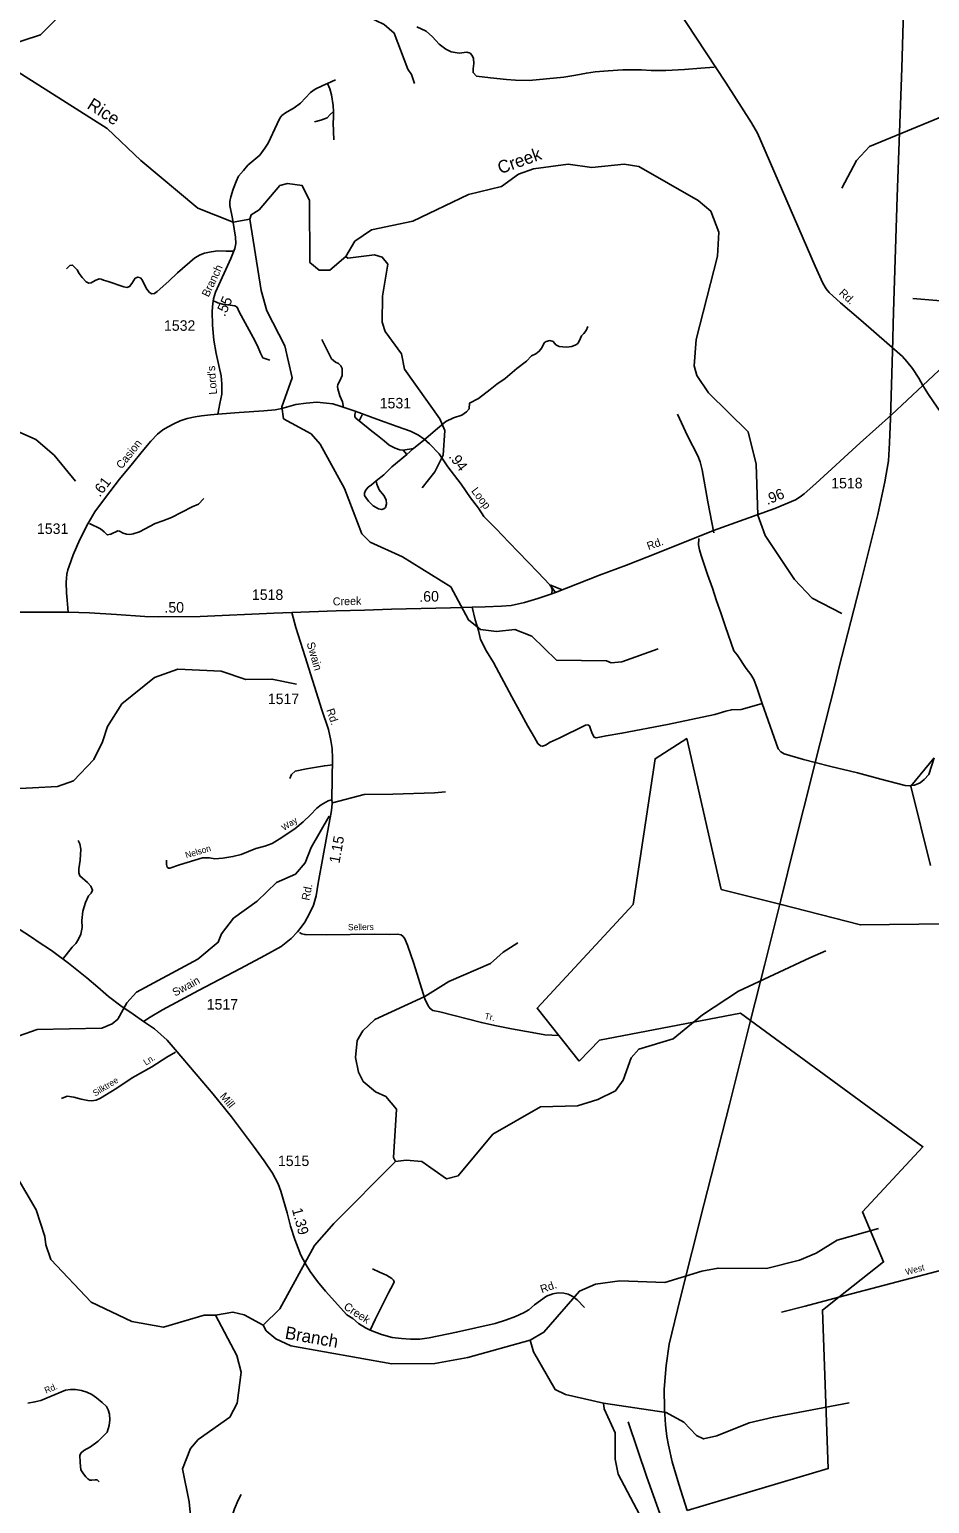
# Model space of a CAD drawing. Extents: x 2104537 to 2336408, y 34176 to 229611.
# Drawn here: x 2280765 to 2291450, y 118983 to 136477 of the extents above; entities that cross this region are included whole.
import ezdxf

# ---------------------------------------------------------------- set-up
doc = ezdxf.new("R2010")
doc.units = 0
for name, color, linetype in [('Exist Boundary Political City Limit New', 7, 'Continuous'), ('Exist Hydrographic Creek Single Shore', 7, 'Continuous'), ('Exist Hydrographic Misc Water Feature', 7, 'Continuous'), ('Exist Railroad Mainline', 7, 'Continuous'), ('Exist Road Non-System Type 51', 7, 'Continuous'), ('Exist Road Non-System Type 51 Label', 7, 'Continuous'), ('Exist Road Secondary Mileage Hundredths English Label', 7, 'Continuous'), ('Exist Road Secondary Type 51 Attributed', 7, 'Continuous'), ('Exist Road Secondary Type 51 Label', 7, 'Continuous'), ('Exist Road Secondary Type 51 Number Label', 7, 'Continuous'), ('Map Preparation Boundary City Limit Buffer Line', 7, 'Continuous'), ('Old_Level_32', 7, 'Continuous')]:
    doc.layers.add(name, color=color, linetype=linetype)

msp = doc.modelspace()

# ---------------------------------------------------------------- linework, layer by layer
at = {"layer": 'Exist Boundary Political City Limit New'}
for points in [[(2287292, 124233), (2287048, 124538), (2286791, 124860), (2287930, 126091), (2288192, 127822), (2288568, 128062), (2288978, 126272), (2289673, 126095), (2290630, 125850), (2291667, 125862)], [(2291462, 126557), (2291228, 127498), (2291506, 127832)], [(2288572, 118901), (2290247, 119398), (2290178, 121279), (2290372, 121432), (2290904, 121850), (2290654, 122443), (2291371, 123218), (2289325, 124716), (2289206, 124803), (2287532, 124484), (2287292, 124233)]]:
    msp.add_lwpolyline(points, dxfattribs=at)
at = {"layer": 'Exist Hydrographic Creek Single Shore'}
for points in [[(2280324, 136074), (2280373, 136181), (2280472, 136274), (2280896, 136414), (2281878, 137405), (2281951, 137587)], [(2283382, 134227), (2283182, 134191), (2282765, 134357), (2282086, 134924), (2281689, 135303), (2280508, 136050), (2280324, 136074)], [(2290407, 129545), (2290056, 129726), (2289846, 129950), (2289499, 130471), (2289413, 130712), (2289391, 131320), (2289296, 131702), (2288825, 132164), (2288689, 132370), (2288656, 132485), (2288678, 132796), (2288934, 133788), (2288949, 134070), (2288855, 134321), (2288704, 134446), (2287999, 134853), (2287825, 134879), (2287441, 134841), (2287159, 134879), (2286750, 134824), (2286569, 134759), (2286369, 134615), (2285978, 134518), (2285316, 134203), (2284824, 134101), (2284627, 133963), (2284520, 133782)], [(2284520, 133782), (2284329, 133621), (2284205, 133621), (2284095, 133711), (2284088, 134449), (2284003, 134625), (2283828, 134648), (2283737, 134624), (2283490, 134336), (2283398, 134279), (2283382, 134227)], [(2282972, 121220), (2282838, 121219), (2282357, 121074), (2281981, 121144), (2281496, 121373), (2281017, 121877), (2280957, 122052), (2280946, 122151), (2280844, 122468), (2280598, 122889), (2280364, 123087), (2279701, 123529)], [(2283539, 121100), (2283313, 121223), (2283179, 121255), (2282972, 121220)], [(2286707, 120921), (2285967, 120716), (2285576, 120644), (2285068, 120641), (2283867, 120855), (2283690, 120937), (2283573, 121034), (2283539, 121100)]]:
    msp.add_lwpolyline(points, dxfattribs=at)
at = {"layer": 'Exist Hydrographic Misc Water Feature'}
for points in [[(2281951, 137587), (2282650, 137702), (2282958, 137673), (2283234, 137602), (2283429, 137185), (2283556, 137028), (2283681, 136953), (2284183, 136734), (2284776, 136631), (2284977, 136535), (2285094, 136434), (2285256, 136005), (2285300, 135945), (2285334, 135836)], [(2290410, 134593), (2290581, 134921), (2290739, 135088), (2291685, 135480), (2293052, 136261), (2293383, 136405), (2293683, 136475)], [(2288228, 129125), (2287797, 128972), (2287672, 128962), (2287614, 128986), (2287022, 128991), (2286728, 129278), (2286528, 129358), (2286310, 129332), (2286119, 129356), (2285977, 129470), (2285765, 129861), (2285195, 130220), (2284809, 130391), (2284709, 130492), (2284504, 131030), (2284215, 131554), (2284107, 131677), (2283779, 131858), (2283761, 131999), (2283883, 132341), (2283796, 132723), (2283584, 133137), (2283516, 133378), (2283382, 134227)], [(2281312, 131118), (2281059, 131425), (2280841, 131613), (2280431, 131794), (2280188, 131940), (2279969, 132246), (2279731, 132703), (2279577, 133116), (2279485, 133226), (2279081, 133647), (2278812, 133886)], [(2285428, 131039), (2285577, 131226), (2285675, 131424), (2285697, 131716), (2285637, 131858), (2285215, 132447), (2285181, 132628), (2284986, 132894), (2284952, 133003), (2284957, 133311), (2285020, 133693), (2284953, 133777), (2284861, 133801), (2284545, 133765), (2284520, 133782)], [(2279660, 127070), (2279817, 127139), (2279999, 127289), (2280247, 127426), (2280505, 127463), (2281097, 127491), (2281287, 127560), (2281527, 127814), (2281633, 128022), (2281690, 128205), (2281862, 128473), (2282250, 128787), (2282525, 128887), (2283041, 128861), (2283333, 128763), (2283642, 128767), (2283934, 128709)], [(2279959, 124440), (2280416, 124454), (2280857, 124609), (2281624, 124624), (2281747, 124674), (2281813, 124732), (2281920, 124927), (2282036, 125052), (2282765, 125442), (2283005, 125644), (2283046, 125745), (2283185, 125929), (2283467, 126130), (2283697, 126352), (2283922, 126453), (2284037, 126588), (2284110, 126770), (2284323, 127140)], [(2285111, 123041), (2285086, 123091), (2285123, 123664), (2284996, 123814), (2284871, 123869), (2284728, 123993), (2284669, 124103), (2284634, 124277), (2284656, 124477), (2284723, 124594), (2284863, 124729), (2285459, 124999), (2285742, 125178), (2286239, 125391), (2286389, 125526), (2286562, 125637)], [(2285111, 123041), (2285237, 123059), (2285421, 123042), (2285714, 122836), (2285855, 122873), (2286267, 123367), (2286831, 123690), (2287272, 123702), (2287513, 123779), (2287720, 123880), (2287811, 124006), (2287908, 124273), (2287999, 124376), (2288406, 124496), (2288753, 124782), (2289183, 125062), (2290029, 125459), (2290220, 125544)], [(2283539, 121100), (2283738, 121293), (2284147, 122046), (2284378, 122308), (2285111, 123041)], [(2286707, 120921), (2286872, 121016), (2287293, 121503), (2287483, 121588), (2287775, 121625), (2288308, 121605), (2288748, 121741), (2288939, 121777), (2289514, 121772), (2289905, 121870), (2290104, 121954), (2290352, 122107), (2290843, 122245)], [(2282687, 118719), (2282659, 119002), (2282581, 119393), (2282678, 119634), (2282769, 119744), (2283142, 120006), (2283232, 120175), (2283278, 120541), (2283226, 120739), (2282972, 121220)], [(2287580, 120173), (2287129, 120277), (2287004, 120335), (2286750, 120782), (2286707, 120921)], [(2287580, 120173), (2288322, 120063), (2288532, 119948), (2288683, 119791), (2288767, 119750), (2288925, 119786), (2289307, 119939), (2289597, 120009), (2290495, 120176)], [(2288833, 116278), (2288829, 116718), (2288740, 117225), (2288690, 117291), (2288586, 117759), (2288383, 118038), (2288119, 118604), (2288119, 118644), (2287754, 119333), (2287719, 119508), (2287717, 119822), (2287589, 120107), (2287580, 120173)]]:
    msp.add_lwpolyline(points, dxfattribs=at)
at = {"layer": 'Exist Railroad Mainline'}
msp.add_line((2290985, 131860), (2291009, 132661), dxfattribs=at)
for points in [[(2291009, 132661), (2291023, 133125), (2291066, 134491), (2291121, 136018), (2291157, 137250), (2291179, 137960), (2291189, 138195), (2291194, 138388)], [(2288572, 118901), (2288472, 119211), (2288394, 119476), (2288351, 119676), (2288330, 119778), (2288317, 119917), (2288305, 120108), (2288300, 120341), (2288322, 120620), (2288360, 120876), (2288489, 121411), (2288771, 122529), (2289076, 123717), (2289285, 124558), (2289325, 124716), (2289493, 125384), (2289673, 126095), (2289685, 126143), (2289847, 126801), (2290064, 127664), (2290093, 127778), (2290332, 128729), (2290375, 128897), (2290623, 129868), (2290835, 130722), (2290918, 131108), (2290962, 131357), (2290976, 131573), (2290985, 131860)]]:
    msp.add_lwpolyline(points, dxfattribs=at)
at = {"layer": 'Exist Road Non-System Type 51'}
for p, q in [((2284399, 135878), (2284303, 135837)), ((2284679, 131832), (2284716, 131902)), ((2285445, 131604), (2285322, 131503)), ((2285202, 131484), (2285322, 131503)), ((2285244, 131432), (2285202, 131484)), ((2285322, 131503), (2285244, 131432)), ((2287090, 129827), (2286961, 129879)), ((2289462, 128479), (2289402, 128657)), ((2285705, 127429), (2285659, 127425))]:
    msp.add_line(p, q, dxfattribs=at)
for points in [[(2285364, 136507), (2285474, 136458), (2285549, 136391), (2285630, 136305), (2285708, 136244), (2285770, 136214), (2285866, 136197), (2285956, 136208), (2285996, 136196), (2286021, 136168), (2286035, 136134), (2286041, 136072), (2286032, 136012), (2286032, 135966), (2286070, 135925), (2286237, 135902), (2286429, 135883), (2286533, 135876), (2286695, 135873), (2287109, 135913), (2287249, 135935), (2287376, 135960), (2287480, 135975), (2287636, 135988), (2287810, 135999), (2288030, 135997), (2288144, 135992), (2288318, 135991), (2288540, 136003), (2288734, 136020), (2288894, 136031)], [(2284303, 135837), (2284248, 135814), (2284157, 135768), (2284102, 135728), (2283983, 135601), (2283907, 135546), (2283804, 135487), (2283762, 135457), (2283738, 135423), (2283704, 135357), (2283600, 135128), (2283559, 135068), (2283499, 134985), (2283358, 134866), (2283305, 134802), (2283247, 134735)], [(2284374, 135502), (2284371, 135574), (2284350, 135703), (2284329, 135774), (2284303, 135837)], [(2284374, 135502), (2284336, 135470), (2284300, 135427), (2284224, 135403), (2284150, 135382)], [(2284378, 135166), (2284371, 135370), (2284376, 135430), (2284374, 135502)], [(2283188, 133847), (2283099, 133845), (2282999, 133850), (2282923, 133840), (2282842, 133822), (2282790, 133802), (2282726, 133769), (2282522, 133589), (2282419, 133490), (2282282, 133366), (2282248, 133342), (2282219, 133340), (2282188, 133357), (2282158, 133397), (2282125, 133455), (2282103, 133507), (2282081, 133528), (2282053, 133538), (2282020, 133524), (2281981, 133463), (2281954, 133427), (2281922, 133417), (2281886, 133422), (2281697, 133486), (2281643, 133502), (2281616, 133513), (2281593, 133517), (2281545, 133499), (2281499, 133472), (2281469, 133468), (2281437, 133484), (2281389, 133533), (2281354, 133581), (2281331, 133626), (2281275, 133682), (2281243, 133676), (2281205, 133635)], [(2282948, 133255), (2283000, 133232), (2283055, 133218), (2283147, 133207), (2283201, 133197), (2283229, 133180), (2283253, 133126), (2283422, 132821), (2283472, 132723), (2283507, 132634), (2283537, 132582), (2283617, 132552)], [(2291923, 133294), (2291837, 133276), (2291753, 133261), (2291681, 133256), (2291583, 133256), (2291253, 133283)], [(2284236, 132799), (2284351, 132570), (2284398, 132528), (2284434, 132512), (2284460, 132487), (2284478, 132453), (2284477, 132371), (2284449, 132309), (2284426, 132264), (2284422, 132240), (2284424, 132211), (2284451, 132129), (2284479, 132059), (2284492, 131989)], [(2287393, 132954), (2287375, 132906), (2287347, 132870), (2287320, 132840), (2287296, 132786), (2287274, 132751), (2287251, 132734), (2287203, 132715), (2287141, 132706), (2287055, 132716), (2287014, 132736), (2286980, 132774), (2286944, 132785), (2286900, 132775), (2286876, 132757), (2286847, 132700), (2286817, 132658), (2286775, 132626), (2286723, 132603), (2286664, 132539), (2286550, 132452), (2286413, 132337), (2286312, 132269), (2286234, 132204), (2286095, 132097), (2285990, 132044), (2285986, 131974), (2285952, 131938), (2285899, 131899), (2285799, 131869), (2285707, 131824), (2285608, 131743), (2285445, 131604)], [(2284679, 131832), (2284643, 131862), (2284629, 131882), (2284629, 131906), (2284636, 131938)], [(2288457, 131913), (2288577, 131655), (2288699, 131417), (2288727, 131347), (2288750, 131253), (2288819, 130873), (2288891, 130502)], [(2285202, 131484), (2285162, 131490), (2285108, 131508), (2285035, 131543), (2284977, 131597), (2284898, 131660), (2284828, 131711), (2284679, 131832)], [(2285244, 131432), (2285065, 131285), (2284970, 131192), (2284880, 131120)], [(2284880, 131120), (2284887, 131082), (2284917, 131012), (2284970, 130947), (2284998, 130895), (2285004, 130847), (2284991, 130805), (2284973, 130787), (2284947, 130779), (2284907, 130788), (2284845, 130823), (2284788, 130881), (2284758, 130921), (2284744, 130945), (2284741, 130973), (2284753, 131005), (2284785, 131045), (2284827, 131075), (2284880, 131120)], [(2282834, 130909), (2282771, 130842), (2282697, 130811), (2282450, 130686), (2282346, 130645), (2282256, 130614), (2282071, 130517), (2281997, 130492), (2281957, 130484), (2281917, 130486), (2281879, 130500), (2281833, 130523), (2281813, 130529), (2281729, 130486), (2281689, 130478), (2281651, 130516), (2281606, 130549), (2281476, 130613)], [(2289402, 128657), (2289387, 128700), (2289363, 128764), (2289330, 128821), (2289275, 128893), (2289166, 129054), (2289125, 129101), (2289026, 129388), (2288974, 129552), (2288921, 129697), (2288875, 129847), (2288815, 130010), (2288737, 130235), (2288718, 130301), (2288706, 130359), (2288712, 130438)], [(2286961, 129879), (2286956, 129881), (2286971, 129830), (2286965, 129781)], [(2286582, 128390), (2286491, 128557), (2286274, 128963), (2286191, 129100), (2286119, 129236), (2286094, 129343), (2286057, 129471), (2286020, 129622)], [(2289462, 128479), (2289340, 128442), (2289213, 128408), (2289097, 128403), (2289031, 128388), (2288901, 128347), (2288340, 128229), (2287798, 128125), (2287610, 128095), (2287492, 128070), (2287470, 128080), (2287444, 128120), (2287427, 128179), (2287415, 128211), (2287394, 128223), (2287366, 128221), (2287052, 128068), (2286947, 128020), (2286891, 127984), (2286855, 127971), (2286833, 127975), (2286799, 128003), (2286760, 128074), (2286680, 128210), (2286582, 128390)], [(2290093, 127778), (2289953, 127814), (2289726, 127880), (2289686, 127906), (2289652, 127941), (2289462, 128479)], [(2284369, 127751), (2284267, 127738), (2284052, 127702), (2283920, 127676), (2283876, 127634), (2283855, 127586)], [(2291233, 127503), (2291217, 127501), (2291160, 127503), (2290872, 127578), (2290595, 127655), (2290280, 127729), (2290093, 127778)], [(2291505, 127832), (2291443, 127634), (2291388, 127574), (2291340, 127537), (2291271, 127508), (2291233, 127503)], [(2285659, 127425), (2285573, 127418), (2285079, 127400), (2284739, 127399), (2284364, 127298)], [(2282393, 126618), (2282390, 126568), (2282398, 126536), (2282414, 126522), (2282432, 126523), (2282546, 126562), (2282819, 126645), (2282901, 126645), (2282967, 126636), (2283059, 126643), (2283179, 126660), (2283279, 126686), (2283452, 126757), (2283560, 126783), (2283645, 126817), (2283729, 126868), (2283915, 126990), (2284015, 127073), (2284100, 127156), (2284175, 127235), (2284229, 127275), (2284310, 127324), (2284362, 127339)], [(2281343, 126853), (2281361, 126813), (2281376, 126747), (2281367, 126619), (2281350, 126515), (2281349, 126469), (2281363, 126431), (2281452, 126352), (2281493, 126311), (2281513, 126263), (2281497, 126227), (2281464, 126196), (2281429, 126114), (2281398, 126014), (2281387, 125904), (2281390, 125821), (2281375, 125741), (2281341, 125673), (2281316, 125629), (2281272, 125586), (2281158, 125441)], [(2284041, 125736), (2284033, 125736), (2283999, 125743), (2283971, 125761)], [(2287048, 124538), (2286884, 124544), (2286734, 124574), (2286487, 124618), (2286291, 124656), (2286131, 124690), (2285635, 124820), (2285555, 124836), (2285521, 124857), (2285496, 124891), (2285457, 124973), (2285327, 125391), (2285251, 125609), (2285220, 125686), (2285201, 125712), (2285177, 125732), (2285133, 125739), (2285033, 125738), (2284861, 125740), (2284285, 125734), (2284041, 125736)], [(2282500, 124341), (2282397, 124280), (2282216, 124164), (2281983, 124034), (2281801, 123912), (2281606, 123792), (2281556, 123771), (2281500, 123763), (2281456, 123767), (2281378, 123783), (2281290, 123807), (2281212, 123816), (2281146, 123791)], [(2284836, 121770), (2284921, 121729), (2285003, 121694), (2285065, 121655), (2285086, 121635), (2285094, 121613), (2285080, 121579), (2285031, 121492), (2284869, 121166), (2284810, 121042)], [(2292097, 121883), (2291533, 121737), (2290373, 121432)], [(2290373, 121432), (2289972, 121327), (2289694, 121252)], [(2281591, 119242), (2281569, 119262), (2281543, 119265), (2281507, 119261), (2281481, 119261), (2281457, 119275), (2281433, 119300), (2281406, 119336), (2281375, 119384), (2281365, 119468), (2281364, 119556), (2281379, 119586), (2281409, 119612), (2281489, 119655), (2281580, 119724), (2281641, 119783), (2281687, 119831), (2281712, 119909), (2281719, 119977), (2281713, 120045), (2281700, 120095), (2281680, 120135), (2281627, 120182), (2281560, 120236), (2281504, 120275), (2281446, 120305), (2281381, 120326), (2281310, 120337), (2281253, 120336), (2281191, 120328), (2280899, 120207), (2280829, 120188), (2280747, 120175)], [(2287874, 119953), (2288095, 119297), (2288266, 118810)], [(2283279, 119090), (2283244, 119021), (2283197, 118919), (2283123, 118690), (2283108, 118610), (2283111, 118492), (2283107, 118328), (2283124, 117510), (2283123, 117382)]]:
    msp.add_lwpolyline(points, dxfattribs=at)
at = {"layer": 'Exist Road Secondary Type 51 Attributed'}
for points in [[(2291372, 132251), (2291321, 132340), (2291249, 132454), (2291182, 132538), (2291129, 132596), (2290634, 133029), (2290391, 133232), (2290260, 133355), (2290224, 133399), (2290182, 133467), (2290091, 133668), (2289408, 135247), (2289335, 135371), (2289037, 135839), (2287619, 137991)], [(2283000, 131913), (2283025, 132038), (2283048, 132150), (2283050, 132272), (2283041, 132368), (2283012, 132488), (2282983, 132630), (2282954, 132790), (2282938, 132968), (2282932, 133133), (2282940, 133226), (2282951, 133282), (2282975, 133358), (2283156, 133758), (2283201, 133876), (2283215, 133939), (2283210, 134014), (2283196, 134110), (2283175, 134233), (2283142, 134388), (2283142, 134436), (2283155, 134493), (2283184, 134581), (2283218, 134674), (2283247, 134735)], [(2291372, 132251), (2291754, 132612)], [(2287009, 129794), (2287533, 130000), (2287852, 130118), (2288223, 130265), (2288887, 130530), (2289614, 130794), (2289857, 130896), (2289916, 130932), (2289962, 130968), (2290100, 131088), (2290626, 131572), (2290998, 131904), (2291372, 132251)], [(2295098, 128708), (2294631, 129128), (2294220, 129505), (2294015, 129692), (2293604, 130077), (2293454, 130210), (2293329, 130332), (2293099, 130551), (2292849, 130764), (2292671, 130927), (2292576, 131016), (2292173, 131384), (2291976, 131559), (2291859, 131668), (2291732, 131782), (2291642, 131866), (2291584, 131931), (2291542, 131993), (2291488, 132070), (2291438, 132147), (2291372, 132251)], [(2283000, 131913), (2282915, 131905), (2282807, 131891), (2282733, 131882), (2282638, 131859), (2282553, 131831), (2282478, 131797), (2282411, 131763), (2282348, 131724), (2282286, 131673), (2282207, 131591), (2282102, 131467), (2281989, 131325), (2281834, 131139), (2281669, 130924), (2281542, 130754), (2281459, 130612), (2281364, 130423), (2281284, 130242), (2281235, 130106), (2281221, 130064), (2281210, 130013), (2281205, 129967), (2281202, 129914), (2281205, 129792), (2281213, 129706), (2281225, 129560)], [(2287009, 129794), (2286942, 129887), (2286801, 130035), (2286456, 130394), (2286307, 130551), (2286158, 130699), (2286097, 130795), (2286002, 130920), (2285889, 131081), (2285733, 131288), (2285628, 131439), (2285514, 131560), (2285450, 131617), (2285383, 131661), (2285290, 131708), (2285129, 131767), (2284890, 131853), (2284632, 131947), (2284455, 132008), (2284366, 132035), (2284292, 132044), (2284178, 132054), (2284049, 132044), (2283927, 132027), (2283761, 131978), (2283682, 131964), (2283548, 131952), (2283255, 131931), (2283000, 131913)], [(2283881, 129558), (2284406, 129576), (2284742, 129585), (2285064, 129597), (2285762, 129612), (2286020, 129622), (2286176, 129626), (2286368, 129633), (2286482, 129642), (2286643, 129675), (2286801, 129724), (2286932, 129769), (2287009, 129794)], [(2279255, 129410), (2279372, 129452), (2279600, 129506), (2279798, 129542), (2279889, 129549), (2280082, 129565), (2280597, 129560), (2280955, 129560), (2281225, 129560)], [(2281225, 129560), (2281477, 129554), (2281797, 129534), (2282133, 129511), (2282294, 129508), (2282790, 129512), (2283664, 129549), (2283881, 129558)], [(2284353, 127343), (2284364, 127827), (2284360, 127942), (2284343, 128039), (2284313, 128170), (2284236, 128401), (2284036, 129033), (2283927, 129378), (2283881, 129558)], [(2282120, 124702), (2282199, 124757), (2282344, 124844), (2282772, 125072), (2283269, 125332), (2283558, 125486), (2283751, 125595), (2283872, 125688), (2283948, 125768), (2283992, 125823), (2284034, 125882), (2284089, 125984), (2284136, 126083), (2284167, 126195), (2284191, 126345), (2284250, 126669), (2284349, 127209), (2284358, 127289), (2284353, 127343)], [(2279265, 126373), (2279403, 126344), (2279483, 126330), (2279575, 126310), (2279744, 126267), (2279878, 126228), (2280021, 126173), (2280136, 126114), (2280264, 126039), (2280409, 125947), (2280755, 125727), (2280916, 125618), (2280968, 125585), (2281041, 125533), (2281229, 125395), (2281446, 125220), (2281575, 125113), (2281703, 125001), (2281850, 124891), (2281995, 124792), (2282120, 124702)], [(2282120, 124702), (2282249, 124615), (2282326, 124548), (2282399, 124482), (2282495, 124373), (2282742, 124080), (2282946, 123840), (2283165, 123572), (2283424, 123223), (2283550, 123049), (2283648, 122904), (2283719, 122778), (2283750, 122691), (2283825, 122434), (2283865, 122274), (2283915, 122115), (2283954, 122012), (2283988, 121929), (2284041, 121828), (2284099, 121738), (2284186, 121618), (2284279, 121505), (2284534, 121223), (2284603, 121178), (2284671, 121121), (2284754, 121069), (2284810, 121042), (2284943, 120987), (2285069, 120955), (2285183, 120940), (2285289, 120933), (2285397, 120934), (2285509, 120949), (2285836, 121015), (2286295, 121120), (2286427, 121161), (2286534, 121203), (2286630, 121245), (2286692, 121282), (2286759, 121341), (2286902, 121444), (2286977, 121471), (2287040, 121482), (2287109, 121478), (2287158, 121469), (2287216, 121440), (2287268, 121402), (2287352, 121311)]]:
    msp.add_lwpolyline(points, dxfattribs=at)
at = {"layer": 'Map Preparation Boundary City Limit Buffer Line'}
for points in [[(2287292, 124233), (2287048, 124538), (2286791, 124860), (2287930, 126091), (2288192, 127822), (2288568, 128062), (2288978, 126272), (2289673, 126095), (2290630, 125850), (2291667, 125862)], [(2291462, 126557), (2291228, 127498), (2291506, 127832)], [(2288572, 118901), (2290247, 119398), (2290178, 121279), (2290372, 121432), (2290904, 121850), (2290654, 122443), (2291371, 123218), (2289325, 124716), (2289206, 124803), (2287532, 124484), (2287292, 124233)]]:
    msp.add_lwpolyline(points, dxfattribs=at)

# ---------------------------------------------------------------- texts
at = {"layer": 'Exist Road Non-System Type 51 Label'}
for s, rotation, p in [('Way', 33.1686, (2283786, 126964)), ('Nelson', 16.912, (2282627, 126638)), ('Sellers ', 0.6229, (2284546, 125786)), ('Tr.', 347.9431, (2286162, 124734)), ('Ln.', 32.7545, (2282147, 124179)), ('Silktree', 31.6738, (2281545, 123812)), ('West', 14.7237, (2291174, 121694)), ('Rd.', 22.5141, (2280961, 120286))]:
    msp.add_text(s, height=75, rotation=rotation, dxfattribs=at).set_placement(p)
at = {"layer": 'Exist Road Secondary Mileage Hundredths English Label'}
for s, rotation, p in [('.55', 65.6698, (2283083, 133062)), ('.94', 306.895, (2285736, 131407)), ('.61', 52.4238, (2281599, 130921)), ('.96', 22.6642, (2289525, 130832)), ('.60', 1.2358, (2285394, 129684)), ('.50', 0.5358, (2282368, 129555)), ('1.15', 79.6338, (2284444, 126574)), ('1.39', 285.0229, (2283879, 122474))]:
    msp.add_text(s, height=125, rotation=rotation, dxfattribs=at).set_placement(p)
at = {"layer": 'Exist Road Secondary Type 51 Label'}
for s, rotation, p in [('Branch', 64.7637, (2282891, 133294)), ('Rd.', 317.2632, (2290367, 133340)), ("Lord's", 94.2846, (2282992, 132148)), ('Casion', 51.586, (2281859, 131254)), ('Loop', 307.1979, (2286004, 130999)), ('Rd.', 19.5646, (2288114, 130297)), ('Creek', 1.4684, (2284367, 129641)), ('Swain', 286.4632, (2284054, 129192)), ('Rd.', 288.3292, (2284288, 128401)), ('Rd.', 78.6609, (2284086, 126134)), ('Swain', 28.1295, (2282493, 124999)), ('Mill', 309.2617, (2283018, 123813)), ('Rd.', 19.4776, (2286848, 121477)), ('Creek', 326.4759, (2284487, 121298))]:
    msp.add_text(s, height=95, rotation=rotation, dxfattribs=at).set_placement(p)
at = {"layer": 'Exist Road Secondary Type 51 Number Label'}
for s, p in [('1532', (2282362, 132901)), ('1531', (2284923, 131980)), ('1518', (2290283, 131031)), ('1531', (2280854, 130490)), ('1518', (2283406, 129707)), ('1517', (2283595, 128471)), ('1517', (2282869, 124845)), ('1515', (2283715, 122988))]:
    msp.add_text(s, height=125, dxfattribs=at).set_placement(p)
at = {"layer": 'Old_Level_32'}
for s, rotation, p in [('Rice', 327.6596, (2281437, 135548)), ('Creek', 19.7733, (2286354, 134759)), ('Branch', 349.9235, (2283790, 120941))]:
    msp.add_text(s, height=150, rotation=rotation, dxfattribs=at).set_placement(p)

doc.saveas('drawing.dxf')
